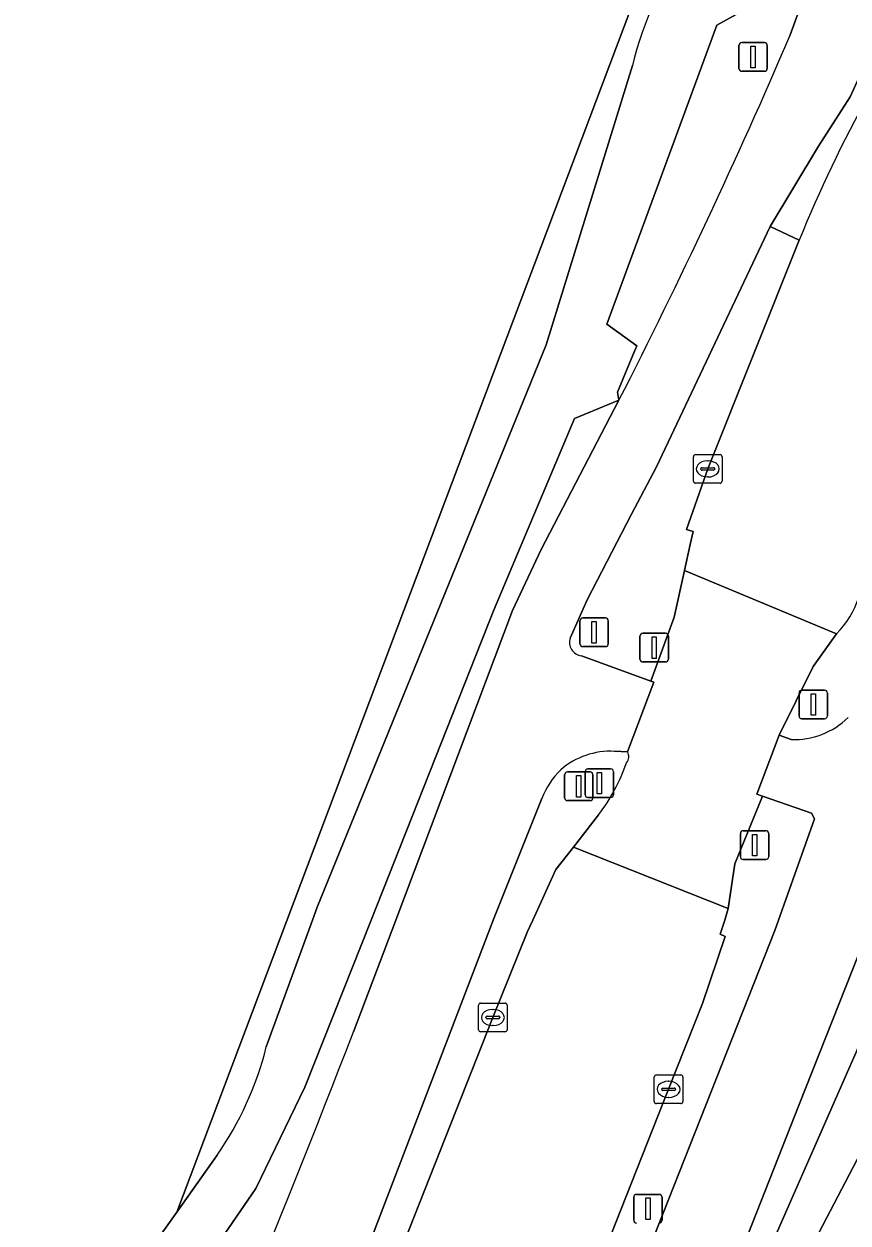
# Model space of a CAD drawing. Extents: x 162722 to 165104, y 384719 to 386284.
# Drawn here: x 164771.1 to 164799.84, y 385489.43 to 385531.26 of the extents above; entities that cross this region are included whole.
import ezdxf

# ---------------------------------------------------------------- set-up
doc = ezdxf.new("R2010")
doc.units = 0
for name, color, linetype in [('IMGEO_Afsluitpaal', 7, 'Continuous'), ('IMGEO_Bouwland', 7, 'Continuous'), ('IMGEO_Fietspad_gesloten', 7, 'Continuous'), ('IMGEO_Gemengd_bos', 7, 'Continuous'), ('IMGEO_Grasland_overig', 7, 'Continuous'), ('IMGEO_Groenvoorziening', 7, 'Continuous'), ('IMGEO_Kolk', 7, 'Continuous'), ('IMGEO_Lichtmast', 7, 'Continuous'), ('IMGEO_Rijbaan_lokaal_gesloten', 7, 'Continuous'), ('IMGEO_Verkeersbordpaal', 7, 'Continuous'), ('IMGEO_Verkeerseiland_open', 7, 'Continuous')]:
    doc.layers.add(name, color=color, linetype=linetype)

msp = doc.modelspace()

# ---------------------------------------------------------------- linework, layer by layer
at = {"layer": 'IMGEO_Afsluitpaal'}
for p, q in [((164792.584, 385509.101), (164792.584, 385509.901)), ((164792.584, 385509.901), (164792.584, 385509.101)), ((164792.684, 385510.001), (164793.474, 385510.001)), ((164793.474, 385510.001), (164792.684, 385510.001)), ((164793.574, 385509.901), (164793.574, 385509.101)), ((164793.574, 385509.101), (164793.574, 385509.901)), ((164793.474, 385509.001), (164792.684, 385509.001)), ((164792.684, 385509.001), (164793.474, 385509.001)), ((164798.135, 385507.119), (164798.135, 385507.919)), ((164798.135, 385507.919), (164798.135, 385507.119)), ((164798.235, 385508.019), (164799.025, 385508.019)), ((164799.025, 385508.019), (164798.235, 385508.019)), ((164799.125, 385507.919), (164799.125, 385507.119)), ((164799.125, 385507.119), (164799.125, 385507.919)), ((164799.025, 385507.019), (164798.235, 385507.019)), ((164798.235, 385507.019), (164799.025, 385507.019)), ((164790.771, 385505.273), (164791.561, 385505.273)), ((164791.561, 385505.273), (164790.771, 385505.273)), ((164790.671, 385504.373), (164790.671, 385505.173)), ((164790.671, 385505.173), (164790.671, 385504.373)), ((164791.661, 385505.173), (164791.661, 385504.373)), ((164791.661, 385504.373), (164791.661, 385505.173)), ((164791.561, 385504.273), (164790.771, 385504.273)), ((164790.771, 385504.273), (164791.561, 385504.273)), ((164796.086, 385502.214), (164796.086, 385503.014)), ((164796.086, 385503.014), (164796.086, 385502.214)), ((164796.186, 385503.114), (164796.976, 385503.114)), ((164796.976, 385503.114), (164796.186, 385503.114)), ((164797.076, 385503.014), (164797.076, 385502.214)), ((164797.076, 385502.214), (164797.076, 385503.014)), ((164796.976, 385502.114), (164796.186, 385502.114)), ((164796.186, 385502.114), (164796.976, 385502.114))]:
    msp.add_line(p, q, dxfattribs=at)
for points in [[(164793.004, 385509.876), (164793.154, 385509.876), (164793.154, 385509.126), (164793.004, 385509.126), (164793.004, 385509.876)], [(164798.555, 385507.894), (164798.705, 385507.894), (164798.705, 385507.144), (164798.555, 385507.144), (164798.555, 385507.894)], [(164791.091, 385505.148), (164791.241, 385505.148), (164791.241, 385504.398), (164791.091, 385504.398), (164791.091, 385505.148)], [(164796.506, 385502.989), (164796.656, 385502.989), (164796.656, 385502.239), (164796.506, 385502.239), (164796.506, 385502.989)]]:
    msp.add_lwpolyline(points, dxfattribs=at)
for centre, start, end in [((164792.684, 385509.901), 90, 180), ((164792.684, 385509.901), 90, 180), ((164793.474, 385509.901), 0, 90), ((164793.474, 385509.901), 360, 90), ((164792.684, 385509.101), 180, 270), ((164792.684, 385509.101), 180, 270), ((164793.474, 385509.101), 270, 0), ((164793.474, 385509.101), 270, 0), ((164798.235, 385507.919), 90, 180), ((164798.235, 385507.919), 90, 180), ((164799.025, 385507.919), 0, 90), ((164799.025, 385507.919), 360, 90), ((164798.235, 385507.119), 180, 270), ((164798.235, 385507.119), 180, 270), ((164799.025, 385507.119), 270, 0), ((164799.025, 385507.119), 270, 0), ((164790.771, 385505.173), 90, 180), ((164790.771, 385505.173), 90, 180), ((164791.561, 385505.173), 0, 90), ((164791.561, 385505.173), 360, 90), ((164790.771, 385504.373), 180, 270), ((164790.771, 385504.373), 180, 270), ((164791.561, 385504.373), 270, 0), ((164791.561, 385504.373), 270, 0), ((164796.186, 385503.014), 90, 180), ((164796.186, 385503.014), 90, 180), ((164796.976, 385503.014), 0, 90), ((164796.976, 385503.014), 360, 90), ((164796.186, 385502.214), 180, 270), ((164796.186, 385502.214), 180, 270), ((164796.976, 385502.214), 270, 0), ((164796.976, 385502.214), 270, 0)]:
    msp.add_arc(centre, 0.1, start, end, dxfattribs=at)
at = {"layer": 'IMGEO_Bouwland'}
msp.add_lwpolyline([(164729.271, 385489.081), (164742.871, 385485.619), (164760.966, 385481.485), (164769.159, 385480.092), (164772.696, 385480.318), (164775.314, 385488.237), (164776.43, 385489.815), (164793.698, 385535.588), (164791.637, 385537.208)], dxfattribs=at)
at = {"layer": 'IMGEO_Fietspad_gesloten'}
for points in [[(164790.148, 385509.836), (164790.747, 385511.168), (164792.292, 385514.155), (164793.158, 385515.803), (164797.129, 385524.189), (164798.81, 385526.99), (164799.916, 385528.716), (164801.031, 385531.154), (164801.876, 385533.294), (164802.838, 385535.73), (164800.189, 385536.669), (164799.187, 385534.596), (164799.033, 385534.201), (164798.534, 385533.542), (164798.562, 385532.895), (164797.814, 385530.841)], [(164784.431, 385458.651), (164790.236, 385473.42), (164793.096, 385480.757), (164798.138, 385493.569), (164800.68, 385500), (164803.957, 385508.798), (164806.396, 385515.488), (164807.596, 385519.535)], [(164791.852, 385518.133), (164789.143, 385512.921), (164788.141, 385510.793), (164784.065, 385500), (164782.592, 385496.101)], [(164791.692, 385505.885), (164792.153, 385505.866), (164793.063, 385508.3), (164792.961, 385508.337), (164790.539, 385509.218)], [(164797.857, 385506.293), (164797.442, 385506.446), (164796.663, 385504.391), (164796.86, 385504.322), (164798.563, 385503.729), (164798.673, 385503.53), (164797.422, 385500), (164797.293, 385499.635), (164789.867, 385480.857), (164787.375, 385474.369), (164781.604, 385459.787), (164774.639, 385442.391)], [(164770.547, 385458.206), (164772.378, 385462.917), (164773.014, 385465.456), (164773.585, 385466.147), (164773.494, 385466.458), (164776.261, 385471.941), (164778.742, 385477.231), (164778.94, 385477.745), (164781.086, 385483.345), (164787.491, 385500.055), (164789.159, 385504.24)]]:
    msp.add_lwpolyline(points, dxfattribs=at)
for centre, radius, start, end in [((164604.632, 385613.72), 210.21, 332.95287, 336.77958), ((164790.591, 385509.683), 0.468, 160.9784, 263.6635), ((164797.953, 385508.996), 2.704, 267.9569, 314.2959), ((164791.556, 385503.229), 2.659, 87.0758, 130.7108), ((164791.874, 385503.17), 2.918, 134.6818, 158.4924), ((164277.37, 385691.711), 541.768, 336.51071, 338.83482)]:
    msp.add_arc(centre, radius, start, end, dxfattribs=at)
at = {"layer": 'IMGEO_Gemengd_bos'}
msp.add_lwpolyline([(164841.528, 385514.111), (164814.407, 385525.273), (164810.352, 385516.865), (164803.842, 385500), (164801.906, 385494.983), (164798.155, 385487.799), (164796.011, 385480.289), (164799.259, 385478.503), (164800.183, 385477.995), (164837.931, 385469.09)], dxfattribs=at)
at = {"layer": 'IMGEO_Grasland_overig'}
for points in [[(164798.54, 385534.309), (164798.77, 385534.765), (164794.609, 385536.269), (164791.637, 385537.208), (164793.698, 385535.588), (164776.43, 385489.815), (164777.829, 385491.795)], [(164779.549, 385495.578), (164781.165, 385500), (164781.327, 385500.444), (164789.309, 385520.059), (164792.321, 385529.809)]]:
    msp.add_lwpolyline(points, dxfattribs=at)
for centre, radius, start, end in [((164804.163, 385526.928), 12.188, 143.7699, 166.3256), ((164768.432, 385498.35), 11.458, 325.1022, 345.9985)]:
    msp.add_arc(centre, radius, start, end, dxfattribs=at)
at = {"layer": 'IMGEO_Groenvoorziening'}
for points in [[(164790.303, 385517.499), (164791.852, 385518.133), (164791.802, 385518.418), (164792.334, 385519.705), (164792.474, 385520.026), (164791.425, 385520.786), (164795.269, 385531.208), (164796.383, 385531.83), (164796.233, 385532.053), (164798.234, 385533.734), (164798.54, 385534.309), (164797.945, 385534.591)], [(164797.814, 385530.841), (164798.562, 385532.895), (164798.534, 385533.542), (164796.491, 385531.669), (164796.383, 385531.83), (164795.269, 385531.208), (164791.425, 385520.786), (164792.474, 385520.026), (164792.334, 385519.705), (164791.802, 385518.418), (164791.852, 385518.133)], [(164792.321, 385529.809), (164789.309, 385520.059), (164781.327, 385500.444), (164781.165, 385500), (164779.549, 385495.578)], [(164804.924, 385506.676), (164802.296, 385500.323), (164802.154, 385500), (164796.914, 385488.093), (164794.612, 385479.784), (164796.38, 385479.216), (164800.183, 385477.995), (164799.259, 385478.503), (164796.011, 385480.289), (164798.155, 385487.799), (164801.906, 385494.983), (164803.842, 385500), (164810.352, 385516.865), (164814.407, 385525.273), (164812.024, 385528.07), (164811.491, 385528.274), (164810.864, 385528.913), (164810.314, 385529.21), (164810.562, 385526.513), (164810.107, 385526.454), (164810.445, 385524.371)], [(164798.139, 385523.71), (164797.129, 385524.189), (164793.158, 385515.803), (164792.292, 385514.155), (164790.747, 385511.168), (164790.148, 385509.836)], [(164790.539, 385509.218), (164792.961, 385508.337), (164793.773, 385510.57), (164794.133, 385512.19), (164794.334, 385513.095), (164794.435, 385513.55), (164794.213, 385513.624), (164794.951, 385515.734), (164798.139, 385523.71)], [(164807.596, 385519.535), (164806.396, 385515.488), (164803.957, 385508.798), (164800.68, 385500), (164798.138, 385493.569), (164793.096, 385480.757), (164790.236, 385473.42), (164784.431, 385458.651), (164777.36, 385441.036), (164769.554, 385421.155), (164761.995, 385401.927), (164755.58, 385385.684), (164748.728, 385368.439), (164735.75, 385335.398), (164732.296, 385326.605), (164733.751, 385325.972), (164738.332, 385326.157), (164739.12, 385326.362), (164739.277, 385326.762), (164738.472, 385326.54)], [(164782.592, 385496.101), (164784.065, 385500), (164788.141, 385510.793), (164789.143, 385512.921), (164791.852, 385518.133), (164790.303, 385517.499), (164787.472, 385510.786), (164783.205, 385500), (164780.898, 385494.17), (164779.186, 385490.641), (164777.019, 385487.485), (164771.296, 385474.432)], [(164777.829, 385491.795), (164776.43, 385489.815), (164775.314, 385488.237), (164777.019, 385487.485), (164779.186, 385490.641), (164780.898, 385494.17), (164783.205, 385500), (164787.472, 385510.786), (164790.303, 385517.499)], [(164799.435, 385509.981), (164798.623, 385508.846), (164797.442, 385506.446), (164797.857, 385506.293)], [(164793.461, 385471.805), (164796.38, 385479.216), (164794.612, 385479.784), (164796.914, 385488.093), (164802.154, 385500), (164802.296, 385500.323), (164804.924, 385506.676)], [(164792.153, 385505.866), (164791.692, 385505.885)], [(164789.159, 385504.24), (164787.491, 385500.055), (164781.086, 385483.345), (164782.072, 385482.929), (164782.505, 385484.087), (164787.453, 385496.602)], [(164787.453, 385496.602), (164788.657, 385499.598), (164788.851, 385500), (164789.65, 385501.762), (164790.262, 385502.542), (164791.14, 385503.665)]]:
    msp.add_lwpolyline(points, dxfattribs=at)
msp.add_lwpolyline([(164797.293, 385499.635), (164797.422, 385500), (164798.673, 385503.53), (164798.563, 385503.729), (164796.86, 385504.322), (164795.899, 385501.96), (164795.656, 385500.401), (164795.547, 385500), (164795.383, 385499.505), (164795.556, 385499.432), (164794.77, 385497.089), (164793.582, 385494.096), (164788.636, 385481.592), (164788.538, 385481.377), (164789.867, 385480.857)], close=True, dxfattribs=at)
for centre, radius, start, end in [((164804.163, 385526.928), 12.188, 143.7699, 166.3256), ((164604.632, 385613.72), 210.21, 332.95287, 336.77958), ((164797.261, 385512.183), 3.094, 314.6282, 342.6035), ((164790.591, 385509.683), 0.468, 160.9784, 263.6635), ((164797.953, 385508.996), 2.704, 267.9569, 314.2959), ((164791.556, 385503.229), 2.659, 87.0758, 130.7108), ((164791.849, 385505.702), 0.346, 321.1488, 28.3539), ((164785.591, 385507.819), 6.932, 323.1771, 340.3191), ((164791.874, 385503.17), 2.918, 134.6818, 158.4924), ((164277.37, 385691.711), 541.768, 336.51071, 338.83482), ((164768.432, 385498.35), 11.458, 325.1022, 345.9985)]:
    msp.add_arc(centre, radius, start, end, dxfattribs=at)
at = {"layer": 'IMGEO_Kolk'}
for p, q in [((164794.449, 385515.309), (164794.449, 385516.161)), ((164794.524, 385516.235), (164795.376, 385516.235)), ((164795.45, 385516.161), (164795.45, 385515.309)), ((164794.708, 385515.729), (164794.708, 385515.741)), ((164794.751, 385515.778), (164795.149, 385515.778)), ((164794.937, 385516.015), (164794.962, 385516.015)), ((164795.192, 385515.741), (164795.192, 385515.729)), ((164795.146, 385515.692), (164794.748, 385515.692)), ((164794.96, 385515.455), (164794.935, 385515.455)), ((164795.376, 385515.235), (164794.524, 385515.235)), ((164786.951, 385496.176), (164786.951, 385497.028)), ((164787.026, 385497.102), (164787.878, 385497.102)), ((164787.952, 385497.028), (164787.952, 385496.176)), ((164787.21, 385496.596), (164787.21, 385496.608)), ((164787.648, 385496.559), (164787.25, 385496.559)), ((164787.253, 385496.645), (164787.651, 385496.645)), ((164787.439, 385496.882), (164787.464, 385496.882)), ((164787.694, 385496.608), (164787.694, 385496.596)), ((164787.878, 385496.102), (164787.026, 385496.102)), ((164787.462, 385496.322), (164787.437, 385496.322)), ((164793.082, 385493.67), (164793.082, 385494.522)), ((164793.157, 385494.596), (164794.009, 385494.596)), ((164794.083, 385494.522), (164794.083, 385493.67)), ((164793.341, 385494.09), (164793.341, 385494.102)), ((164793.779, 385494.053), (164793.381, 385494.053)), ((164793.384, 385494.139), (164793.782, 385494.139)), ((164793.57, 385494.376), (164793.595, 385494.376)), ((164793.825, 385494.102), (164793.825, 385494.09)), ((164794.009, 385493.596), (164793.157, 385493.596)), ((164793.593, 385493.816), (164793.568, 385493.816))]:
    msp.add_line(p, q, dxfattribs=at)
for points in [[(164794.449, 385515.309), (164794.449, 385516.161)], [(164794.524, 385516.235), (164795.376, 385516.235)], [(164795.45, 385516.161), (164795.45, 385515.309)], [(164795.376, 385515.235), (164794.524, 385515.235)], [(164786.951, 385496.176), (164786.951, 385497.028)], [(164787.026, 385497.102), (164787.878, 385497.102)], [(164787.952, 385497.028), (164787.952, 385496.176)], [(164787.878, 385496.102), (164787.026, 385496.102)], [(164793.082, 385493.67), (164793.082, 385494.522)], [(164793.157, 385494.596), (164794.009, 385494.596)], [(164794.083, 385494.522), (164794.083, 385493.67)], [(164794.009, 385493.596), (164793.157, 385493.596)]]:
    msp.add_lwpolyline(points, dxfattribs=at)
for centre, radius, start, end in [((164794.526, 385516.159), 0.0765, 91.552, 178.448), ((164794.526, 385516.159), 0.0765, 91.552, 178.448), ((164795.374, 385516.159), 0.0765, 1.552, 88.448), ((164795.374, 385516.159), 0.0765, 1.552, 88.448), ((164794.748, 385515.738), 0.0403, 85.8775, 175.7526), ((164794.745, 385515.728), 0.0366, 178.938, 274.7102), ((164795.149, 385515.735), 0.043, 264.8664, 352.4533), ((164795.153, 385515.74), 0.0386, 1.7309, 96.639), ((164794.526, 385515.311), 0.0765, 181.552, 268.448), ((164794.526, 385515.311), 0.0765, 181.552, 268.448), ((164795.374, 385515.311), 0.0765, 271.552, 358.448), ((164795.374, 385515.311), 0.0765, 271.552, 358.448), ((164787.028, 385497.026), 0.0765, 91.552, 178.448), ((164787.028, 385497.026), 0.0765, 91.552, 178.448), ((164787.876, 385497.026), 0.0765, 1.552, 88.448), ((164787.876, 385497.026), 0.0765, 1.552, 88.448), ((164787.25, 385496.605), 0.0403, 85.8775, 175.7526), ((164787.247, 385496.595), 0.0366, 178.938, 274.7102), ((164787.651, 385496.602), 0.043, 264.8664, 352.4533), ((164787.655, 385496.607), 0.0386, 1.7309, 96.639), ((164787.028, 385496.178), 0.0765, 181.552, 268.448), ((164787.028, 385496.178), 0.0765, 181.552, 268.448), ((164787.876, 385496.178), 0.0765, 271.552, 358.448), ((164787.876, 385496.178), 0.0765, 271.552, 358.448), ((164793.159, 385494.52), 0.0765, 91.552, 178.448), ((164793.159, 385494.52), 0.0765, 91.552, 178.448), ((164794.007, 385494.52), 0.0765, 1.552, 88.448), ((164794.007, 385494.52), 0.0765, 1.552, 88.448), ((164793.381, 385494.099), 0.0403, 85.8775, 175.7526), ((164793.378, 385494.089), 0.0366, 178.938, 274.7102), ((164793.782, 385494.096), 0.043, 264.8664, 352.4533), ((164793.786, 385494.101), 0.0386, 1.7309, 96.639), ((164793.159, 385493.672), 0.0765, 181.552, 268.448), ((164793.159, 385493.672), 0.0765, 181.552, 268.448), ((164794.007, 385493.672), 0.0765, 271.552, 358.448), ((164794.007, 385493.672), 0.0765, 271.552, 358.448)]:
    msp.add_arc(centre, radius, start, end, dxfattribs=at)
for centre, major_axis, ratio, start_param, end_param in [((164794.936, 385515.735), (-0.387, 0.002), 0.722429, 4.712389, 7.853982), ((164794.961, 385515.735), (-0.39, 0.002), 0.717154, 1.570796, 4.712389), ((164787.438, 385496.602), (-0.387, 0.002), 0.722429, 4.712389, 7.853982), ((164787.463, 385496.602), (-0.39, 0.002), 0.717154, 1.570796, 4.712389), ((164793.569, 385494.096), (-0.387, 0.002), 0.722429, 4.712389, 7.853982), ((164793.594, 385494.096), (-0.39, 0.002), 0.717154, 1.570796, 4.712389)]:
    msp.add_ellipse(centre, major_axis=major_axis, ratio=ratio, start_param=start_param, end_param=end_param, dxfattribs=at)
at = {"layer": 'IMGEO_Lichtmast'}
for p, q in [((164796.035, 385529.704), (164796.035, 385530.504)), ((164796.035, 385530.504), (164796.035, 385529.704)), ((164796.135, 385530.604), (164796.925, 385530.604)), ((164796.925, 385530.604), (164796.135, 385530.604)), ((164797.025, 385530.504), (164797.025, 385529.704)), ((164797.025, 385529.704), (164797.025, 385530.504)), ((164796.925, 385529.604), (164796.135, 385529.604)), ((164796.135, 385529.604), (164796.925, 385529.604)), ((164790.49, 385509.636), (164790.49, 385510.436)), ((164790.49, 385510.436), (164790.49, 385509.636)), ((164790.59, 385510.536), (164791.38, 385510.536)), ((164791.38, 385510.536), (164790.59, 385510.536)), ((164791.48, 385510.436), (164791.48, 385509.636)), ((164791.48, 385509.636), (164791.48, 385510.436)), ((164791.38, 385509.536), (164790.59, 385509.536)), ((164790.59, 385509.536), (164791.38, 385509.536)), ((164792.366, 385489.532), (164792.366, 385490.332)), ((164792.366, 385490.332), (164792.366, 385489.532)), ((164792.466, 385490.432), (164793.256, 385490.432)), ((164793.256, 385490.432), (164792.466, 385490.432)), ((164793.356, 385490.332), (164793.356, 385489.532)), ((164793.356, 385489.532), (164793.356, 385490.332))]:
    msp.add_line(p, q, dxfattribs=at)
for points in [[(164796.455, 385530.479), (164796.605, 385530.479), (164796.605, 385529.729), (164796.455, 385529.729), (164796.455, 385530.479)], [(164790.91, 385510.411), (164791.06, 385510.411), (164791.06, 385509.661), (164790.91, 385509.661), (164790.91, 385510.411)], [(164792.786, 385490.307), (164792.936, 385490.307), (164792.936, 385489.557), (164792.786, 385489.557), (164792.786, 385490.307)]]:
    msp.add_lwpolyline(points, dxfattribs=at)
for centre, start, end in [((164796.135, 385530.504), 90, 180), ((164796.135, 385530.504), 90, 180), ((164796.925, 385530.504), 0, 90), ((164796.925, 385530.504), 360, 90), ((164796.135, 385529.704), 180, 270), ((164796.135, 385529.704), 180, 270), ((164796.925, 385529.704), 270, 0), ((164796.925, 385529.704), 270, 0), ((164790.59, 385510.436), 90, 180), ((164790.59, 385510.436), 90, 180), ((164791.38, 385510.436), 0, 90), ((164791.38, 385510.436), 360, 90), ((164790.59, 385509.636), 180, 270), ((164790.59, 385509.636), 180, 270), ((164791.38, 385509.636), 270, 0), ((164791.38, 385509.636), 270, 0), ((164792.466, 385490.332), 90, 180), ((164792.466, 385490.332), 90, 180), ((164793.256, 385490.332), 0, 90), ((164793.256, 385490.332), 360, 90), ((164792.466, 385489.532), 180, 270), ((164792.466, 385489.532), 180, 270), ((164793.256, 385489.532), 270, 0), ((164793.256, 385489.532), 270, 0)]:
    msp.add_arc(centre, 0.1, start, end, dxfattribs=at)
at = {"layer": 'IMGEO_Rijbaan_lokaal_gesloten'}
for points in [[(164798.139, 385523.71), (164794.951, 385515.734), (164794.213, 385513.624), (164794.435, 385513.55), (164794.334, 385513.095), (164794.133, 385512.19), (164799.435, 385509.981)], [(164797.442, 385506.446), (164798.623, 385508.846), (164799.435, 385509.981), (164794.133, 385512.19), (164793.773, 385510.57), (164792.961, 385508.337), (164793.063, 385508.3), (164792.153, 385505.866)], [(164791.14, 385503.665), (164790.262, 385502.542), (164795.656, 385500.401), (164795.899, 385501.96), (164796.86, 385504.322), (164796.663, 385504.391), (164797.442, 385506.446)], [(164773.394, 385442.913), (164785.967, 385474.847), (164788.538, 385481.377), (164788.636, 385481.592), (164793.582, 385494.096), (164794.77, 385497.089), (164795.556, 385499.432), (164795.383, 385499.505), (164795.547, 385500), (164795.656, 385500.401), (164790.262, 385502.542), (164789.65, 385501.762), (164788.851, 385500), (164788.657, 385499.598), (164787.453, 385496.602), (164782.505, 385484.087), (164782.072, 385482.929), (164779.882, 385477.39), (164779.679, 385476.91)]]:
    msp.add_lwpolyline(points, dxfattribs=at)
for centre, radius, start, end in [((164841.706, 385506.003), 47.028, 151.0187, 157.8813), ((164797.261, 385512.183), 3.094, 314.6282, 342.6035), ((164791.849, 385505.702), 0.346, 321.1488, 28.3539), ((164785.591, 385507.819), 6.932, 323.1771, 340.3191)]:
    msp.add_arc(centre, radius, start, end, dxfattribs=at)
at = {"layer": 'IMGEO_Verkeersbordpaal'}
for p, q in [((164789.952, 385504.265), (164789.952, 385505.065)), ((164789.952, 385505.065), (164789.952, 385504.265)), ((164790.052, 385505.165), (164790.842, 385505.165)), ((164790.842, 385505.165), (164790.052, 385505.165)), ((164790.942, 385505.065), (164790.942, 385504.265)), ((164790.942, 385504.265), (164790.942, 385505.065)), ((164790.842, 385504.165), (164790.052, 385504.165)), ((164790.052, 385504.165), (164790.842, 385504.165))]:
    msp.add_line(p, q, dxfattribs=at)
msp.add_lwpolyline([(164790.372, 385505.04), (164790.522, 385505.04), (164790.522, 385504.29), (164790.372, 385504.29), (164790.372, 385505.04)], dxfattribs=at)
for centre, start, end in [((164790.052, 385505.065), 90, 180), ((164790.052, 385505.065), 90, 180), ((164790.842, 385505.065), 0, 90), ((164790.842, 385505.065), 360, 90), ((164790.052, 385504.265), 180, 270), ((164790.052, 385504.265), 180, 270), ((164790.842, 385504.265), 270, 0), ((164790.842, 385504.265), 270, 0)]:
    msp.add_arc(centre, 0.1, start, end, dxfattribs=at)
at = {"layer": 'IMGEO_Verkeerseiland_open'}
for points in [[(164800.567, 385528.789), (164801.586, 385531.045), (164802.378, 385533.051), (164803.362, 385535.544), (164802.838, 385535.73), (164801.876, 385533.294), (164801.031, 385531.154), (164799.916, 385528.716), (164798.81, 385526.99), (164797.129, 385524.189)], [(164797.129, 385524.189), (164798.139, 385523.71)]]:
    msp.add_lwpolyline(points, dxfattribs=at)
msp.add_arc((164841.706, 385506.003), 47.028, 151.0187, 157.8813, dxfattribs=at)

doc.saveas('drawing.dxf')
